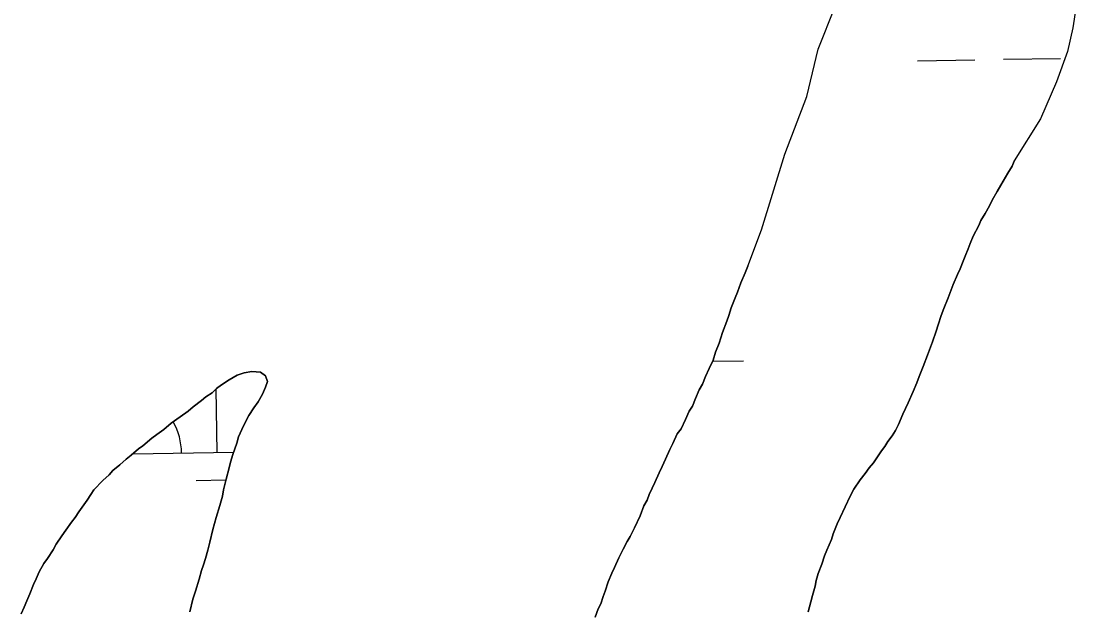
# Model space of a CAD drawing. Extents: x 3855477 to 3893699, y 299188 to 325115.
# Drawn here: x 3883414 to 3884004, y 307175 to 307505 of the extents above; entities that cross this region are included whole.
import ezdxf

# ---------------------------------------------------------------- set-up
doc = ezdxf.new("R2010")
doc.units = 0
doc.layers.add('V-TOPO-SHOR', color=7, linetype='Continuous')
doc.layers.add('V-WETL-SWMP', color=7, linetype='Continuous')

msp = doc.modelspace()

# ---------------------------------------------------------------- linework, layer by layer
at = {"layer": 'V-TOPO-SHOR'}
for points in [[(3883820.82, 307368.12), (3883828.38, 307388.48), (3883841.39, 307430.84), (3883853.68, 307463.09), (3883860.02, 307489.59), (3883869.5, 307513.38)], [(3884004.18, 307512.54), (3884002.38, 307501.39), (3883999.48, 307488.14), (3883993.31, 307471.21), (3883984.43, 307450.61), (3883969.7, 307427.07)], [(3883888.52, 307255.45), (3883890.98, 307258.26), (3883895.55, 307264.96), (3883897.31, 307267.42), (3883899.06, 307270.24), (3883901.52, 307273.41), (3883903.28, 307276.22), (3883905.03, 307279.74), (3883907.49, 307285.38), (3883910.3, 307291.71), (3883913.1, 307298.05), (3883915.21, 307302.98), (3883916.61, 307306.5), (3883918.72, 307312.13), (3883921.17, 307318.47), (3883923.98, 307325.86), (3883926.08, 307331.85), (3883927.14, 307335.36), (3883928.89, 307340.64), (3883930.29, 307344.52), (3883932.75, 307350.5), (3883935.56, 307357.89), (3883938.01, 307363.53), (3883939.42, 307366.69), (3883941.17, 307370.92), (3883942.22, 307373.73), (3883943.98, 307377.96), (3883945.03, 307380.78), (3883946.78, 307385), (3883949.94, 307390.98), (3883951, 307393.8), (3883953.46, 307397.67), (3883955.91, 307401.9), (3883957.32, 307405.07), (3883960.13, 307410), (3883962.23, 307413.52), (3883966.1, 307420.21), (3883968.56, 307424.08), (3883969.61, 307426.9), (3883969.7, 307427.07)], [(3883820.82, 307368.12), (3883819.2, 307364.53), (3883816.74, 307358.89), (3883814.98, 307353.61), (3883813.58, 307350.45), (3883811.48, 307344.81), (3883810.07, 307340.59), (3883809.02, 307337.42), (3883806.57, 307331.08), (3883804.81, 307325.1), (3883802.71, 307320.17), (3883801.31, 307315.6), (3883799.2, 307311.02), (3883797.09, 307306.44), (3883795.34, 307302.22), (3883793.58, 307299.05), (3883791.48, 307294.12), (3883789.72, 307289.9), (3883787.97, 307287.08), (3883785.86, 307282.5), (3883783.41, 307277.22), (3883781.3, 307274.41), (3883778.84, 307269.12), (3883777.08, 307265.6), (3883774.63, 307260.32), (3883772.87, 307256.1), (3883771.12, 307252.58), (3883768.66, 307247.3), (3883767.26, 307244.13), (3883765.5, 307240.61), (3883764.45, 307237.44), (3883762.69, 307234.27), (3883760.59, 307228.64), (3883757.43, 307221.95), (3883754.97, 307217.02), (3883753.22, 307214.2), (3883751.11, 307209.98), (3883748.65, 307205.05), (3883746.2, 307199.77), (3883744.79, 307196.6), (3883742.69, 307191.67), (3883740.93, 307186.39), (3883739.88, 307183.58), (3883738.48, 307179.35), (3883737.07, 307176.54), (3883735.32, 307171.96)], [(3883508.71, 307174.87), (3883510.47, 307181.91), (3883511.87, 307186.48), (3883513.97, 307193.17), (3883515.37, 307198.1), (3883516.43, 307201.27), (3883517.48, 307204.79), (3883518.88, 307209.36), (3883519.93, 307213.94), (3883521.68, 307220.98), (3883523.43, 307227.66), (3883525.54, 307234.35), (3883526.94, 307239.63), (3883527.64, 307243.15), (3883529.04, 307249.13), (3883530.79, 307255.47), (3883531.49, 307258.64), (3883532.89, 307262.86), (3883535, 307269.2), (3883536.05, 307272.72), (3883537.81, 307276.94), (3883539.56, 307280.46), (3883541.67, 307284.69), (3883544.48, 307288.91), (3883546.94, 307292.43), (3883549.39, 307296.66), (3883551.15, 307300.53), (3883552.2, 307303.7), (3883551.14, 307306.86), (3883548.32, 307308.98), (3883543.4, 307309.32), (3883539.18, 307308.61), (3883535.31, 307307.2), (3883530.73, 307304.73), (3883526.51, 307301.91), (3883523.7, 307299.8), (3883521.24, 307297.33), (3883517.73, 307295.22), (3883515.27, 307293.1), (3883510.7, 307289.58), (3883507.88, 307287.11), (3883503.31, 307283.94), (3883498.39, 307280.42), (3883494.17, 307276.89), (3883490.31, 307274.08), (3883487.49, 307271.96), (3883482.57, 307267.73), (3883480.11, 307265.97), (3883475.89, 307262.45), (3883473.08, 307260.33), (3883469.56, 307257.16), (3883465.7, 307253.99), (3883463.59, 307251.52), (3883460.07, 307248.35), (3883455.15, 307243.07), (3883453.4, 307240.6), (3883451.29, 307237.43), (3883446.72, 307230.74), (3883444.62, 307227.58), (3883442.51, 307225.11), (3883439.35, 307220.53), (3883437.24, 307217.36), (3883434.08, 307212.78), (3883432.32, 307209.62), (3883429.16, 307204.69), (3883427.05, 307201.87), (3883424.59, 307197.29), (3883422.84, 307193.42), (3883421.44, 307190.25), (3883419.33, 307184.97), (3883417.58, 307181.1), (3883416.17, 307177.58), (3883414.42, 307173.71)], [(3883854.48, 307174.83), (3883855.89, 307180.46), (3883856.94, 307183.98), (3883858.34, 307189.26), (3883859.04, 307192.43), (3883860.09, 307196.3), (3883862.2, 307201.58), (3883863.6, 307206.16), (3883865, 307209.33), (3883867.46, 307215.31), (3883868.51, 307218.48), (3883870.61, 307224.11), (3883872.37, 307227.63), (3883875.18, 307233.62), (3883877.99, 307239.6), (3883880.09, 307243.47), (3883883.61, 307248.76), (3883886.42, 307252.28), (3883888.52, 307255.45)]]:
    msp.add_lwpolyline(points, dxfattribs=at)
at = {"layer": 'V-WETL-SWMP'}
for p, q in [((3883915.66, 307483.07), (3883947.66, 307483.59)), ((3883963.66, 307483.85), (3883995.65, 307484.37)), ((3883801.03, 307315.01), (3883818.38, 307315.29)), ((3883524.11, 307264.06), (3883523.54, 307299.63)), ((3883476.9, 307263.29), (3883533.34, 307264.21)), ((3883512.37, 307248.43), (3883528.94, 307248.7))]:
    msp.add_line(p, q, dxfattribs=at)
for points in [[(3883735.32, 307171.96), (3883737.07, 307176.54), (3883738.48, 307179.35), (3883739.88, 307183.58), (3883740.93, 307186.39), (3883742.69, 307191.67), (3883744.79, 307196.6), (3883746.2, 307199.77), (3883748.65, 307205.05), (3883751.11, 307209.98), (3883753.22, 307214.2), (3883754.97, 307217.02), (3883757.43, 307221.95), (3883760.59, 307228.64), (3883762.69, 307234.27), (3883764.45, 307237.44), (3883765.5, 307240.61), (3883767.26, 307244.13), (3883768.66, 307247.3), (3883771.12, 307252.58), (3883772.87, 307256.1), (3883774.63, 307260.32), (3883777.08, 307265.6), (3883778.84, 307269.12), (3883781.3, 307274.41), (3883783.41, 307277.22), (3883785.86, 307282.5), (3883787.97, 307287.08), (3883789.72, 307289.9), (3883791.48, 307294.12), (3883793.58, 307299.05), (3883795.34, 307302.22), (3883797.09, 307306.44), (3883799.2, 307311.02), (3883801.31, 307315.6), (3883802.71, 307320.17), (3883804.81, 307325.1), (3883806.57, 307331.08), (3883809.02, 307337.42), (3883810.07, 307340.59), (3883811.48, 307344.81), (3883813.58, 307350.45), (3883814.99, 307353.61), (3883816.74, 307358.89), (3883819.2, 307364.53), (3883820.82, 307368.12), (3883828.38, 307388.48), (3883841.39, 307430.83), (3883853.68, 307463.09), (3883860.02, 307489.59), (3883869.5, 307513.38)], [(3884004.18, 307512.54), (3884002.38, 307501.39), (3883999.48, 307488.14), (3883993.31, 307471.21), (3883984.42, 307450.61), (3883969.7, 307427.07), (3883969.61, 307426.9), (3883968.56, 307424.08), (3883966.1, 307420.21), (3883962.23, 307413.52), (3883960.13, 307410), (3883957.32, 307405.07), (3883955.91, 307401.9), (3883953.46, 307397.67), (3883951, 307393.8), (3883949.95, 307390.98), (3883946.79, 307385), (3883945.03, 307380.78), (3883943.98, 307377.96), (3883942.22, 307373.73), (3883941.17, 307370.92), (3883939.42, 307366.69), (3883938.01, 307363.53), (3883935.56, 307357.89), (3883932.75, 307350.5), (3883930.29, 307344.52), (3883928.89, 307340.64), (3883927.14, 307335.36), (3883926.08, 307331.84)], [(3883926.08, 307331.84), (3883923.98, 307325.86), (3883921.17, 307318.47), (3883918.72, 307312.13), (3883916.61, 307306.5), (3883915.21, 307302.98), (3883913.1, 307298.05), (3883910.3, 307291.71), (3883907.49, 307285.38), (3883905.03, 307279.74), (3883903.28, 307276.22), (3883901.52, 307273.41), (3883899.06, 307270.24), (3883897.31, 307267.42), (3883895.55, 307264.96), (3883890.98, 307258.27), (3883888.52, 307255.45), (3883886.42, 307252.28), (3883883.6, 307248.76), (3883880.09, 307243.47), (3883877.98, 307239.6), (3883875.18, 307233.62), (3883872.37, 307227.63), (3883870.61, 307224.11), (3883868.51, 307218.48), (3883867.46, 307215.31), (3883865, 307209.33), (3883863.6, 307206.16), (3883862.2, 307201.58), (3883860.09, 307196.3), (3883859.04, 307192.43), (3883858.34, 307189.26), (3883856.94, 307183.98), (3883855.89, 307180.46), (3883854.48, 307174.83)], [(3883414.42, 307173.71), (3883416.17, 307177.58), (3883417.58, 307181.1), (3883419.33, 307184.97), (3883421.44, 307190.25), (3883422.84, 307193.42), (3883424.59, 307197.29), (3883427.05, 307201.87), (3883429.16, 307204.69), (3883432.32, 307209.62), (3883434.08, 307212.79), (3883437.24, 307217.36), (3883439.35, 307220.53), (3883442.51, 307225.11), (3883444.62, 307227.58), (3883446.72, 307230.74), (3883451.29, 307237.43), (3883453.4, 307240.6), (3883455.15, 307243.07), (3883460.07, 307248.35), (3883463.59, 307251.52), (3883465.7, 307253.99), (3883469.56, 307257.16), (3883473.08, 307260.33), (3883475.89, 307262.45), (3883480.11, 307265.97), (3883482.57, 307267.73), (3883487.49, 307271.96), (3883490.31, 307274.07), (3883494.17, 307276.89), (3883498.39, 307280.42), (3883503.31, 307283.94), (3883507.88, 307287.11), (3883510.7, 307289.58), (3883515.27, 307293.1), (3883517.73, 307295.22), (3883521.24, 307297.33), (3883523.7, 307299.8), (3883526.52, 307301.91), (3883530.73, 307304.73), (3883535.31, 307307.2), (3883539.18, 307308.61), (3883543.4, 307309.32), (3883548.32, 307308.97), (3883551.14, 307306.87), (3883552.2, 307303.7), (3883551.15, 307300.53), (3883549.39, 307296.66), (3883546.93, 307292.43), (3883544.48, 307288.91), (3883541.67, 307284.69), (3883539.56, 307280.46), (3883537.8, 307276.94), (3883536.05, 307272.72), (3883535, 307269.2), (3883532.89, 307262.86), (3883531.49, 307258.64), (3883530.79, 307255.47), (3883529.04, 307249.14), (3883527.64, 307243.15), (3883526.94, 307239.63), (3883525.54, 307234.35), (3883523.43, 307227.66), (3883521.68, 307220.98), (3883519.93, 307213.94), (3883518.88, 307209.36), (3883517.48, 307204.79), (3883516.43, 307201.27), (3883515.37, 307198.1), (3883513.97, 307193.17), (3883511.87, 307186.48), (3883510.47, 307181.91), (3883508.71, 307174.87)]]:
    msp.add_lwpolyline(points, dxfattribs=at)
msp.add_arc((3883468.87, 307263.63), 35.25, 0.16154, 29.84067, dxfattribs=at)

doc.saveas('drawing.dxf')
